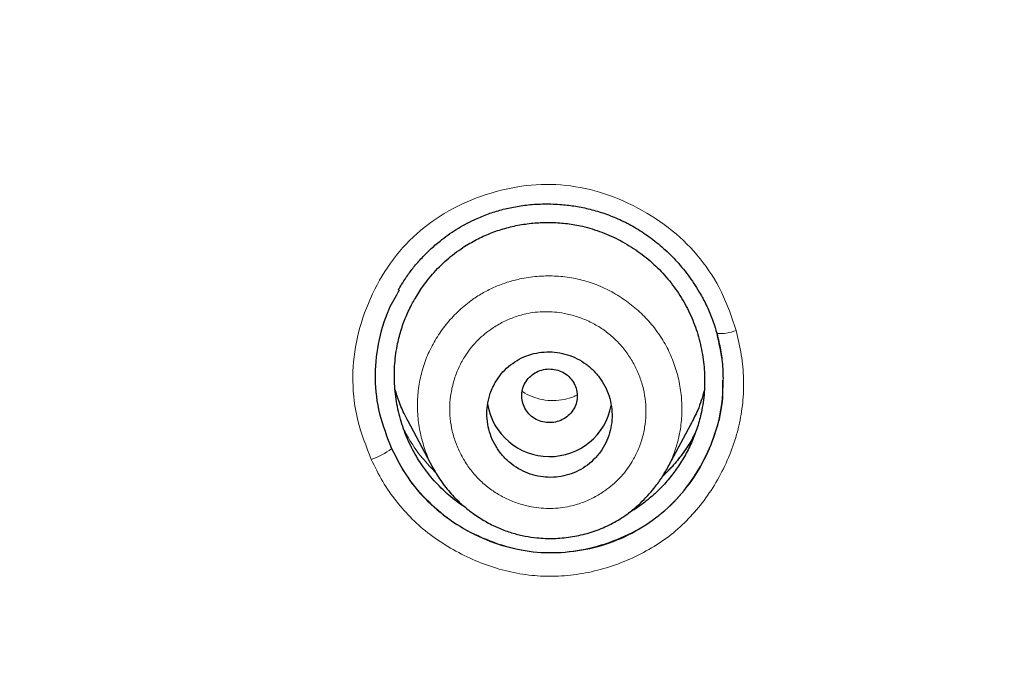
# Model space of a CAD drawing. Header units: millimetres. Extents: x 8 to 846, y 12 to 2113.
# Tile 452 of 515: x 459 to 473, y 1850 to 1859. Entities that reach past the tile are written whole.
import ezdxf

# ---------------------------------------------------------------- set-up
doc = ezdxf.new("R2010")
doc.units = ezdxf.units.MM

msp = doc.modelspace()

# ---------------------------------------------------------------- linework, layer by layer
at = {"color": 7, "linetype": 'Continuous', "lineweight": 30}
for p, q in [((464.442, 1853.271), (464.801, 1852.598)), ((468.162, 1852.565), (468.51, 1853.219)), ((468.163, 1852.578), (468.157, 1852.567))]:
    msp.add_line(p, q, dxfattribs=at)
at = {"color": 8, "linetype": 'Continuous', "lineweight": 0}
for centre, radius, start, end in [((468.93, 1855.132), 0.605, 265.5588, 292.3469), ((463.464, 1853.909), 1.277, 290.7111, 305.6312)]:
    msp.add_arc(centre, radius, start, end, dxfattribs=at)
at = {"color": 7, "linetype": 'Continuous', "lineweight": 30}
msp.add_arc((466.478, 1853.662), 0.904, 189.6711, 349.2779, dxfattribs=at)
for points, knots in [([(538, 1827.773), (538.001, 1827.791), (538.002, 1827.835), (538.004, 1827.906), (538.006, 1827.988), (538.008, 1828.101), (538.011, 1828.254), (538.015, 1828.455), (538.017, 1828.683), (538.02, 1828.937), (538.021, 1829.217), (538.021, 1829.526), (538.019, 1829.864), (538.014, 1830.232), (538.007, 1830.62), (537.996, 1831.029), (537.982, 1831.456), (537.963, 1831.907), (537.94, 1832.376), (537.9, 1833.055), (537.836, 1833.939), (537.735, 1835.032), (537.61, 1836.137), (537.463, 1837.243), (537.292, 1838.348), (537.099, 1839.453), (536.881, 1840.567), (536.637, 1841.691), (536.366, 1842.823), (536.068, 1843.964), (535.731, 1845.151), (535.35, 1846.383), (534.921, 1847.661), (534.456, 1848.945), (533.952, 1850.234), (533.499, 1851.312), (533.116, 1852.179), (532.819, 1852.828), (532.52, 1853.459), (532.222, 1854.068), (531.928, 1854.653), (531.637, 1855.215), (531.341, 1855.771), (531.042, 1856.319), (530.739, 1856.859), (530.445, 1857.372), (530.159, 1857.858), (529.882, 1858.319), (529.615, 1858.754), (529.358, 1859.163), (529.113, 1859.548), (528.88, 1859.908), (528.661, 1860.241), (528.455, 1860.549), (528.263, 1860.832), (528.085, 1861.092), (527.925, 1861.323), (527.783, 1861.525), (527.662, 1861.697), (527.559, 1861.842), (527.479, 1861.954), (527.415, 1862.043), (527.359, 1862.121), (527.295, 1862.21), (527.211, 1862.325), (527.106, 1862.469), (526.976, 1862.645), (526.827, 1862.847), (526.657, 1863.074), (526.466, 1863.326), (526.265, 1863.588), (526.056, 1863.857), (525.84, 1864.132), (525.608, 1864.424), (525.359, 1864.733), (525.092, 1865.059), (524.811, 1865.397), (524.355, 1865.938), (523.723, 1866.665), (522.891, 1867.583), (522.032, 1868.491), (521.146, 1869.387), (520.259, 1870.246), (519.371, 1871.071), (518.484, 1871.861), (517.661, 1872.565), (516.904, 1873.19), (516.215, 1873.742), (515.529, 1874.274), (514.848, 1874.787), (514.167, 1875.286), (513.43, 1875.809), (512.625, 1876.363), (511.744, 1876.946), (510.831, 1877.527), (509.886, 1878.105), (508.916, 1878.674), (507.919, 1879.234), (506.897, 1879.783), (505.842, 1880.323), (504.768, 1880.847), (503.677, 1881.353), (502.567, 1881.841), (501.427, 1882.315), (500.256, 1882.775), (499.055, 1883.218), (497.847, 1883.634), (496.634, 1884.024), (495.419, 1884.388), (494.176, 1884.733), (492.908, 1885.056), (491.653, 1885.348), (490.414, 1885.61), (489.194, 1885.842), (487.953, 1886.054), (486.702, 1886.241), (485.452, 1886.402), (484.217, 1886.537), (482.961, 1886.649), (481.685, 1886.737), (480.391, 1886.799), (479.121, 1886.833), (477.876, 1886.843), (476.65, 1886.827), (475.442, 1886.788), (474.255, 1886.728), (473.096, 1886.646), (471.964, 1886.546), (470.862, 1886.429), (469.787, 1886.296), (468.708, 1886.143), (467.627, 1885.971), (466.545, 1885.779), (465.498, 1885.575), (464.485, 1885.36), (463.56, 1885.148), (462.717, 1884.941), (461.953, 1884.744), (461.213, 1884.543), (460.497, 1884.339), (459.801, 1884.132), (459.124, 1883.921), (458.449, 1883.704), (457.765, 1883.474), (457.058, 1883.227), (456.329, 1882.963), (455.569, 1882.676), (454.779, 1882.365), (453.96, 1882.03), (453.119, 1881.67), (452.258, 1881.287), (451.377, 1880.878), (450.478, 1880.443), (449.588, 1879.994), (448.707, 1879.531), (447.838, 1879.056), (446.957, 1878.556), (446.064, 1878.029), (445.16, 1877.474), (444.224, 1876.876), (443.258, 1876.234), (442.263, 1875.542), (441.261, 1874.815), (440.381, 1874.148), (439.623, 1873.553), (438.986, 1873.038), (438.348, 1872.507), (437.714, 1871.964), (437.093, 1871.417), (436.495, 1870.875), (435.923, 1870.343), (435.378, 1869.821), (434.858, 1869.311), (434.366, 1868.816), (433.901, 1868.337), (433.461, 1867.874), (433.044, 1867.425), (432.629, 1866.97), (432.219, 1866.509), (431.816, 1866.046), (431.439, 1865.605), (431.088, 1865.185), (430.764, 1864.791), (430.467, 1864.422), (430.194, 1864.079), (429.943, 1863.759), (429.718, 1863.466), (429.516, 1863.201), (429.336, 1862.963), (429.176, 1862.748), (429.034, 1862.556), (428.917, 1862.397), (428.823, 1862.267), (428.747, 1862.163), (428.679, 1862.069), (428.615, 1861.979), (428.546, 1861.883), (428.466, 1861.77), (428.369, 1861.633), (428.256, 1861.473), (428.127, 1861.288), (427.984, 1861.081), (427.826, 1860.851), (427.655, 1860.599), (427.47, 1860.322), (427.249, 1859.989), (426.996, 1859.599), (426.713, 1859.156), (426.425, 1858.695), (426.132, 1858.216), (425.836, 1857.721), (425.537, 1857.209), (425.195, 1856.609), (424.813, 1855.917), (424.391, 1855.126), (423.968, 1854.3), (423.566, 1853.48), (423.183, 1852.67), (422.822, 1851.871), (422.464, 1851.045), (422.111, 1850.193), (421.766, 1849.319), (421.431, 1848.424), (421.105, 1847.508), (420.788, 1846.566), (420.482, 1845.597), (420.187, 1844.601), (419.905, 1843.579), (419.638, 1842.531), (419.406, 1841.538), (419.207, 1840.618), (419.042, 1839.787), (418.893, 1838.98), (418.754, 1838.158), (418.626, 1837.325), (418.511, 1836.484), (418.412, 1835.676), (418.329, 1834.902), (418.26, 1834.167), (418.203, 1833.47), (418.158, 1832.811), (418.123, 1832.186), (418.096, 1831.592), (418.076, 1831.029), (418.063, 1830.497), (418.055, 1830.002), (418.052, 1829.541), (418.052, 1829.119), (418.055, 1828.734), (418.061, 1828.386), (418.067, 1828.072), (418.073, 1827.874), (418.076, 1827.781)], [0, 0, 0, 0, 0.000286, 0.000693, 0.0011, 0.001586, 0.002471, 0.003539, 0.004789, 0.006132, 0.007637, 0.009305, 0.011135, 0.013127, 0.015282, 0.017462, 0.019787, 0.022256, 0.024847, 0.027466, 0.033367, 0.039348, 0.045407, 0.051547, 0.057576, 0.06368, 0.069859, 0.076113, 0.082442, 0.088847, 0.095327, 0.102542, 0.109849, 0.117247, 0.124738, 0.132321, 0.136217, 0.140106, 0.143883, 0.147538, 0.151072, 0.154484, 0.157774, 0.161253, 0.164584, 0.167769, 0.170807, 0.173698, 0.176442, 0.17904, 0.18149, 0.183794, 0.18595, 0.187925, 0.189759, 0.191451, 0.193001, 0.194284, 0.195425, 0.196381, 0.197152, 0.197648, 0.198127, 0.198707, 0.19941, 0.200408, 0.20158, 0.202926, 0.204446, 0.206141, 0.20801, 0.209751, 0.21162, 0.213617, 0.215742, 0.217996, 0.220375, 0.222791, 0.229356, 0.235809, 0.242651, 0.249362, 0.255943, 0.262391, 0.268707, 0.274889, 0.279654, 0.284337, 0.288938, 0.293457, 0.297895, 0.302347, 0.307808, 0.313397, 0.319114, 0.324959, 0.330933, 0.336924, 0.343039, 0.349279, 0.355642, 0.361895, 0.368264, 0.37475, 0.381351, 0.388066, 0.394895, 0.401438, 0.408082, 0.414827, 0.421674, 0.428623, 0.435029, 0.441518, 0.448093, 0.454743, 0.461334, 0.467815, 0.474188, 0.481072, 0.487826, 0.494449, 0.500941, 0.507301, 0.513639, 0.519838, 0.525899, 0.531823, 0.537609, 0.543257, 0.548769, 0.554673, 0.560411, 0.565984, 0.571391, 0.576633, 0.580874, 0.585001, 0.589013, 0.59291, 0.596693, 0.600415, 0.604054, 0.607836, 0.61176, 0.615827, 0.620037, 0.624536, 0.629187, 0.633988, 0.638941, 0.644045, 0.649301, 0.654708, 0.659798, 0.665015, 0.67036, 0.675832, 0.681433, 0.687161, 0.693426, 0.699838, 0.706396, 0.713101, 0.71739, 0.721738, 0.726143, 0.730607, 0.73504, 0.739336, 0.743493, 0.747511, 0.751391, 0.755131, 0.758669, 0.762073, 0.765343, 0.768479, 0.77194, 0.775222, 0.778324, 0.781247, 0.783991, 0.786512, 0.788859, 0.791034, 0.793036, 0.794792, 0.796389, 0.797828, 0.799108, 0.800229, 0.800999, 0.801686, 0.802305, 0.802864, 0.803461, 0.804203, 0.805101, 0.806153, 0.80736, 0.808722, 0.810211, 0.811848, 0.813635, 0.815571, 0.818292, 0.821125, 0.824049, 0.827063, 0.830167, 0.833361, 0.836644, 0.841307, 0.84614, 0.851144, 0.856318, 0.860926, 0.865661, 0.870525, 0.875514, 0.88063, 0.885778, 0.891047, 0.896439, 0.901953, 0.907588, 0.913346, 0.919226, 0.925229, 0.929977, 0.934588, 0.939053, 0.943372, 0.948188, 0.952809, 0.957234, 0.961465, 0.9655, 0.969274, 0.972859, 0.976257, 0.979466, 0.98254, 0.985418, 0.988102, 0.99059, 0.992883, 0.994945, 0.996818, 0.998503, 1, 1, 1, 1]), ([(438.753, 1781.597), (438.116, 1782.151), (436.841, 1783.26), (435.025, 1785.022), (433.286, 1786.854), (431.632, 1788.759), (430.064, 1790.73), (428.585, 1792.765), (427.198, 1794.859), (425.906, 1797.008), (424.711, 1799.21), (423.615, 1801.459), (422.622, 1803.753), (421.734, 1806.086), (420.951, 1808.454), (420.274, 1810.852), (419.705, 1813.277), (419.244, 1815.722), (418.892, 1818.185), (418.651, 1820.66), (418.52, 1823.142), (418.502, 1825.628), (418.596, 1828.113), (418.802, 1830.591), (419.118, 1833.058), (419.543, 1835.51), (420.077, 1837.942), (420.719, 1840.349), (421.467, 1842.727), (422.321, 1845.072), (423.281, 1847.379), (424.343, 1849.643), (425.506, 1851.861), (426.768, 1854.028), (428.124, 1856.141), (429.573, 1858.195), (431.112, 1860.187), (432.739, 1862.114), (434.45, 1863.97), (436.243, 1865.754), (438.115, 1867.459), (440.062, 1869.085), (442.08, 1870.628), (444.165, 1872.085), (446.313, 1873.455), (448.52, 1874.735), (450.781, 1875.922), (453.094, 1877.013), (455.453, 1878.006), (457.856, 1878.898), (460.296, 1879.689), (462.768, 1880.377), (465.27, 1880.962), (467.794, 1881.442), (470.338, 1881.818), (472.897, 1882.085), (475.465, 1882.254), (477.18, 1882.275), (478.038, 1882.285)], [0, 0, 0, 0, 0.017858, 0.035716, 0.053573, 0.07143, 0.089286, 0.107143, 0.124999, 0.142856, 0.160713, 0.178571, 0.196429, 0.214287, 0.232143, 0.25, 0.267856, 0.285712, 0.303568, 0.321425, 0.339282, 0.35714, 0.374998, 0.392856, 0.410713, 0.42857, 0.446428, 0.464285, 0.482142, 0.499999, 0.517857, 0.535714, 0.553571, 0.571428, 0.589285, 0.607142, 0.624999, 0.642856, 0.660713, 0.67857, 0.696427, 0.714284, 0.732141, 0.749999, 0.767857, 0.785715, 0.803573, 0.821432, 0.83929, 0.857149, 0.875005, 0.892861, 0.910716, 0.928572, 0.946428, 0.964284, 0.982141, 1, 1, 1, 1]), ([(478.038, 1879.997), (477.434, 1879.991), (476.226, 1879.981), (474.416, 1879.894), (472.608, 1879.756), (470.804, 1879.561), (469.003, 1879.311), (467.209, 1879.007), (465.477, 1878.659), (463.811, 1878.274), (462.213, 1877.858), (460.632, 1877.398), (459.069, 1876.896), (457.523, 1876.351), (455.942, 1875.743), (454.328, 1875.068), (452.688, 1874.322), (451.077, 1873.528), (449.495, 1872.687), (447.943, 1871.799), (446.418, 1870.862), (444.963, 1869.906), (443.577, 1868.935), (442.263, 1867.956), (440.98, 1866.942), (439.728, 1865.894), (438.508, 1864.811), (437.286, 1863.661), (436.066, 1862.443), (434.855, 1861.154), (433.687, 1859.829), (432.562, 1858.469), (431.48, 1857.073), (430.439, 1855.639), (429.469, 1854.212), (428.569, 1852.798), (427.74, 1851.406), (426.955, 1849.994), (426.213, 1848.564), (425.516, 1847.115), (424.843, 1845.604), (424.201, 1844.032), (423.594, 1842.398), (423.04, 1840.745), (422.54, 1839.075), (422.094, 1837.387), (421.7, 1835.679), (421.369, 1834.004), (421.099, 1832.367), (420.884, 1830.775), (420.717, 1829.182), (420.598, 1827.587), (420.528, 1825.989), (420.504, 1824.343), (420.533, 1822.652), (420.62, 1820.915), (420.763, 1819.181), (420.964, 1817.448), (421.221, 1815.717), (421.535, 1813.99), (421.894, 1812.32), (422.291, 1810.712), (422.722, 1809.167), (423.197, 1807.638), (423.717, 1806.125), (424.282, 1804.628), (424.911, 1803.102), (425.607, 1801.549), (426.376, 1799.973), (427.196, 1798.42), (428.07, 1796.89), (428.995, 1795.381), (429.97, 1793.901), (430.962, 1792.492), (431.963, 1791.158), (432.969, 1789.893), (434.012, 1788.658), (435.091, 1787.454), (436.206, 1786.279), (437.391, 1785.101), (438.65, 1783.923), (439.984, 1782.75), (441.359, 1781.617), (442.774, 1780.524), (444.229, 1779.47), (445.719, 1778.46), (447.195, 1777.524), (448.649, 1776.661), (450.081, 1775.864), (451.534, 1775.109), (453.009, 1774.395), (454.505, 1773.722), (456.07, 1773.071), (457.704, 1772.447), (459.405, 1771.856), (461.124, 1771.317), (462.86, 1770.83), (464.614, 1770.395), (466.381, 1770.014), (468.109, 1769.696), (469.793, 1769.436), (471.432, 1769.23), (473.076, 1769.069), (474.725, 1768.955), (476.38, 1768.884), (477.485, 1768.875), (478.038, 1768.871)], [0, 0, 0, 0, 0.01003, 0.020054, 0.030083, 0.040124, 0.050187, 0.060282, 0.070362, 0.079553, 0.088711, 0.097842, 0.106955, 0.116055, 0.12515, 0.135215, 0.145244, 0.155247, 0.165233, 0.175211, 0.185191, 0.195231, 0.204429, 0.213609, 0.222777, 0.23194, 0.241107, 0.250284, 0.260264, 0.270231, 0.280194, 0.290164, 0.300149, 0.31016, 0.320251, 0.329484, 0.338685, 0.347862, 0.357022, 0.366175, 0.375328, 0.385279, 0.395221, 0.405163, 0.415118, 0.425096, 0.435106, 0.445185, 0.454404, 0.463594, 0.472765, 0.481925, 0.491084, 0.500249, 0.510205, 0.520158, 0.530119, 0.540101, 0.550114, 0.56017, 0.570237, 0.579425, 0.588586, 0.597726, 0.606856, 0.615983, 0.625115, 0.635087, 0.645061, 0.655045, 0.665052, 0.67509, 0.685171, 0.695207, 0.70436, 0.713496, 0.722621, 0.731743, 0.74087, 0.750008, 0.759978, 0.769956, 0.779952, 0.789974, 0.800033, 0.810138, 0.820182, 0.829338, 0.838477, 0.847605, 0.856731, 0.86586, 0.875, 0.885017, 0.895019, 0.905016, 0.915017, 0.92503, 0.935066, 0.945076, 0.954226, 0.963368, 0.97251, 0.981657, 0.990818, 1, 1, 1, 1]), ([(421.006, 1824.397), (421.013, 1825.071), (421.027, 1826.416), (421.146, 1828.43), (421.335, 1830.436), (421.603, 1832.436), (421.946, 1834.428), (422.356, 1836.371), (422.829, 1838.261), (423.358, 1840.096), (423.952, 1841.912), (424.613, 1843.711), (425.35, 1845.519), (426.167, 1847.331), (427.066, 1849.141), (428.035, 1850.92), (429.073, 1852.668), (430.181, 1854.384), (431.331, 1856.03), (432.518, 1857.605), (433.734, 1859.108), (435.003, 1860.568), (436.326, 1861.987), (437.722, 1863.383), (439.194, 1864.754), (440.741, 1866.093), (442.342, 1867.379), (443.994, 1868.611), (445.698, 1869.787), (447.412, 1870.883), (449.13, 1871.899), (450.846, 1872.836), (452.595, 1873.716), (454.377, 1874.537), (456.218, 1875.311), (458.12, 1876.033), (460.081, 1876.699), (462.072, 1877.296), (464.092, 1877.824), (466.139, 1878.282), (468.163, 1878.662), (470.156, 1878.966), (472.111, 1879.199), (474.07, 1879.365), (476.032, 1879.466), (478.039, 1879.501), (480.089, 1879.466), (482.179, 1879.356), (484.263, 1879.171), (486.342, 1878.912), (488.412, 1878.579), (490.428, 1878.182), (492.385, 1877.727), (494.279, 1877.219), (496.149, 1876.649), (497.996, 1876.018), (499.862, 1875.309), (501.743, 1874.519), (503.633, 1873.644), (505.485, 1872.703), (507.302, 1871.696), (509.082, 1870.624), (510.788, 1869.512), (512.418, 1868.366), (513.97, 1867.194), (515.475, 1865.974), (516.933, 1864.707), (518.376, 1863.362), (519.798, 1861.939), (521.193, 1860.436), (522.529, 1858.885), (523.806, 1857.287), (525.025, 1855.641), (526.161, 1853.983), (527.216, 1852.319), (528.188, 1850.659), (529.098, 1848.97), (529.946, 1847.253), (530.747, 1845.475), (531.496, 1843.637), (532.186, 1841.74), (532.805, 1839.82), (533.35, 1837.877), (533.824, 1835.907), (534.218, 1833.953), (534.534, 1832.022), (534.775, 1830.122), (534.946, 1828.218), (535.053, 1826.309), (535.067, 1825.035), (535.073, 1824.397)], [0, 0, 0, 0, 0.011674, 0.023319, 0.034953, 0.046594, 0.058259, 0.069953, 0.080961, 0.091959, 0.102962, 0.113984, 0.125039, 0.136637, 0.148231, 0.159838, 0.171475, 0.183157, 0.194877, 0.205905, 0.216918, 0.22793, 0.238954, 0.250002, 0.261585, 0.273174, 0.284784, 0.296429, 0.308126, 0.319837, 0.330846, 0.341843, 0.352841, 0.363852, 0.374887, 0.386465, 0.398061, 0.409688, 0.421363, 0.433098, 0.444853, 0.455881, 0.466873, 0.477842, 0.4888, 0.499758, 0.511447, 0.523122, 0.534797, 0.546486, 0.558206, 0.569931, 0.580933, 0.591898, 0.602839, 0.613767, 0.624694, 0.636409, 0.648098, 0.659775, 0.671455, 0.683154, 0.694888, 0.705917, 0.716904, 0.727863, 0.738806, 0.749745, 0.761427, 0.773085, 0.784734, 0.79639, 0.808067, 0.819807, 0.830858, 0.841874, 0.852868, 0.863854, 0.874847, 0.886477, 0.898088, 0.909698, 0.921323, 0.932981, 0.944738, 0.955821, 0.966873, 0.97791, 0.988948, 1, 1, 1, 1]), ([(464.303, 1855.151), (464.319, 1855.178), (464.354, 1855.24), (464.422, 1855.347), (464.514, 1855.471), (464.628, 1855.605), (464.76, 1855.737), (464.927, 1855.882), (465.135, 1856.03), (465.363, 1856.155), (465.575, 1856.244), (465.765, 1856.305), (465.965, 1856.352), (466.179, 1856.384), (466.411, 1856.397), (466.639, 1856.389), (466.858, 1856.362), (467.065, 1856.319), (467.276, 1856.256), (467.492, 1856.17), (467.707, 1856.058), (467.919, 1855.92), (468.123, 1855.755), (468.318, 1855.561), (468.497, 1855.341), (468.638, 1855.122), (468.746, 1854.914), (468.827, 1854.723), (468.867, 1854.59), (468.887, 1854.523)], [0, 0, 0, 0, 0.017268, 0.039159, 0.065898, 0.096881, 0.12864, 0.160717, 0.209418, 0.258884, 0.29235, 0.326176, 0.360276, 0.396468, 0.435728, 0.478059, 0.511829, 0.547329, 0.584567, 0.62357, 0.664382, 0.706966, 0.751333, 0.797498, 0.845453, 0.895179, 0.92932, 0.964252, 1, 1, 1, 1]), ([(465.276, 1852.021), (465.252, 1852.036), (465.144, 1852.104), (464.972, 1852.249), (464.768, 1852.461), (464.596, 1852.697), (464.456, 1852.953), (464.349, 1853.227), (464.279, 1853.512), (464.244, 1853.804), (464.247, 1854.096), (464.285, 1854.36), (464.346, 1854.594), (464.422, 1854.798), (464.519, 1854.994), (464.648, 1855.201), (464.815, 1855.413), (465.024, 1855.616), (465.239, 1855.775), (465.451, 1855.895), (465.652, 1855.984), (465.862, 1856.052), (466.076, 1856.099), (466.295, 1856.125), (466.516, 1856.13), (466.735, 1856.113), (466.976, 1856.07), (467.233, 1855.992), (467.501, 1855.87), (467.752, 1855.714), (467.982, 1855.529), (468.185, 1855.316), (468.358, 1855.08), (468.499, 1854.824), (468.606, 1854.551), (468.676, 1854.265), (468.712, 1853.974), (468.709, 1853.681), (468.671, 1853.418), (468.609, 1853.183), (468.532, 1852.978), (468.435, 1852.782), (468.32, 1852.596), (468.187, 1852.422), (468.038, 1852.261), (467.873, 1852.117), (467.73, 1852.012), (467.64, 1851.962), (467.613, 1851.947)], [0, 0, 0, 0, 0.007267, 0.032783, 0.057887, 0.08301, 0.108185, 0.133294, 0.158758, 0.184248, 0.209348, 0.234485, 0.253348, 0.272139, 0.291044, 0.310247, 0.335467, 0.3608, 0.385958, 0.404745, 0.423825, 0.442777, 0.461708, 0.48068, 0.499657, 0.51865, 0.537483, 0.562618, 0.58773, 0.613257, 0.638703, 0.663814, 0.689015, 0.71411, 0.739219, 0.764769, 0.790225, 0.815324, 0.840493, 0.859292, 0.878347, 0.897317, 0.916227, 0.935188, 0.954153, 0.973173, 0.991976, 1, 1, 1, 1]), ([(464.314, 1855.15), (464.263, 1855.06), (464.124, 1854.819), (464, 1854.386), (463.952, 1853.876), (464.016, 1853.361), (464.143, 1853.037), (464.208, 1852.872)], [0, 0, 0, 0, 0.1315, 0.351505, 0.563188, 0.776194, 1, 1, 1, 1]), ([(468.887, 1854.523), (468.905, 1854.447), (468.941, 1854.295), (468.969, 1854.077), (468.971, 1853.937), (468.973, 1853.874)], [0, 0, 0, 0, 0.357805, 0.713504, 1, 1, 1, 1]), ([(465.698, 1853.824), (465.683, 1853.795), (465.652, 1853.737), (465.611, 1853.628), (465.582, 1853.495), (465.574, 1853.341), (465.593, 1853.187), (465.637, 1853.039), (465.705, 1852.9), (465.795, 1852.776), (465.904, 1852.668), (466.028, 1852.58), (466.165, 1852.514), (466.31, 1852.472), (466.459, 1852.455), (466.61, 1852.462), (466.757, 1852.495), (466.897, 1852.551), (467.025, 1852.632), (467.138, 1852.733), (467.233, 1852.852), (467.307, 1852.987), (467.356, 1853.133), (467.38, 1853.286), (467.377, 1853.44), (467.349, 1853.592), (467.295, 1853.737), (467.219, 1853.871), (467.121, 1853.99), (467.007, 1854.09), (466.877, 1854.17), (466.737, 1854.227), (466.589, 1854.26), (466.439, 1854.268), (466.29, 1854.251), (466.145, 1854.21), (466.009, 1854.144), (465.887, 1854.056), (465.78, 1853.95), (465.726, 1853.866), (465.698, 1853.824)], [0, 0, 0, 0, 0.017403, 0.034807, 0.062108, 0.08941, 0.116686, 0.143963, 0.171026, 0.19809, 0.22485, 0.251609, 0.278106, 0.304601, 0.330985, 0.357367, 0.383838, 0.410308, 0.437032, 0.463757, 0.490793, 0.51783, 0.545094, 0.57236, 0.599667, 0.626975, 0.654121, 0.681267, 0.708125, 0.734981, 0.761548, 0.788114, 0.814511, 0.840907, 0.867328, 0.893749, 0.920316, 0.946883, 0.973441, 1, 1, 1, 1]), ([(466.102, 1853.5), (466.116, 1853.469), (466.145, 1853.407), (466.218, 1853.333), (466.307, 1853.277), (466.408, 1853.247), (466.513, 1853.243), (466.616, 1853.264), (466.71, 1853.312), (466.787, 1853.381), (466.845, 1853.467), (466.876, 1853.564), (466.88, 1853.666), (466.858, 1853.765), (466.809, 1853.856), (466.738, 1853.931), (466.649, 1853.986), (466.548, 1854.016), (466.442, 1854.021), (466.339, 1853.999), (466.246, 1853.952), (466.168, 1853.883), (466.111, 1853.797), (466.08, 1853.7), (466.074, 1853.597), (466.092, 1853.532), (466.102, 1853.5)], [0, 0, 0, 0, 0.041659, 0.083341, 0.125, 0.166659, 0.208341, 0.25, 0.291659, 0.333341, 0.375, 0.416659, 0.458341, 0.5, 0.541659, 0.583341, 0.625, 0.666659, 0.708341, 0.75, 0.791659, 0.833341, 0.875, 0.916659, 0.958341, 1, 1, 1, 1]), ([(464.208, 1852.872), (464.279, 1852.731), (464.421, 1852.454), (464.724, 1852.098), (465.087, 1851.803), (465.504, 1851.579), (465.952, 1851.425), (466.416, 1851.361), (466.884, 1851.391), (467.341, 1851.51), (467.77, 1851.702), (468.148, 1851.972), (468.465, 1852.313), (468.715, 1852.712), (468.89, 1853.146), (468.978, 1853.534), (468.972, 1853.771), (468.969, 1853.856)], [0, 0, 0, 0, 0.069588, 0.136958, 0.204575, 0.274878, 0.344745, 0.412234, 0.479938, 0.550428, 0.619918, 0.687183, 0.754823, 0.825396, 0.895002, 0.962413, 1, 1, 1, 1]), ([(464.444, 1853.272), (464.43, 1853.298), (464.378, 1853.391), (464.315, 1853.54), (464.277, 1853.666), (464.26, 1853.719)], [0, 0, 0, 0, 0.184301, 0.655937, 1, 1, 1, 1]), ([(468.703, 1853.705), (468.675, 1853.611), (468.625, 1853.443), (468.543, 1853.288), (468.507, 1853.22)], [0, 0, 0, 0, 0.558853, 1, 1, 1, 1]), ([(468.574, 1853.101), (468.56, 1853.071), (468.511, 1852.971), (468.407, 1852.815), (468.266, 1852.639), (468.164, 1852.524), (468.105, 1852.473), (468.101, 1852.47)], [0, 0, 0, 0, 0.125709, 0.420978, 0.706075, 0.980968, 1, 1, 1, 1]), ([(464.801, 1852.597), (464.843, 1852.525), (464.925, 1852.385), (465.079, 1852.2), (465.244, 1852.041), (465.418, 1851.908), (465.597, 1851.799), (465.776, 1851.715), (465.952, 1851.653), (466.124, 1851.611), (466.319, 1851.583), (466.537, 1851.575), (466.781, 1851.596), (467.02, 1851.647), (467.25, 1851.728), (467.467, 1851.838), (467.644, 1851.962), (467.783, 1852.084), (467.888, 1852.191), (467.99, 1852.31), (468.085, 1852.438), (468.14, 1852.534), (468.166, 1852.578)], [0, 0, 0, 0, 0.060456, 0.118484, 0.174048, 0.227084, 0.277535, 0.325383, 0.370648, 0.413531, 0.454192, 0.513179, 0.572447, 0.631776, 0.690939, 0.749817, 0.808936, 0.84824, 0.884816, 0.918216, 0.962471, 1, 1, 1, 1])]:
    msp.add_open_spline(points, degree=3, knots=knots, dxfattribs=at)
at = {"color": 8, "linetype": 'Continuous', "lineweight": 0}
for points, knots in [([(418.074, 1827.918), (418.066, 1828.238), (418.047, 1828.984), (418.052, 1830.153), (418.083, 1831.425), (418.148, 1832.735), (418.246, 1834.081), (418.382, 1835.462), (418.554, 1836.84), (418.76, 1838.214), (419, 1839.582), (419.275, 1840.944), (419.575, 1842.263), (419.898, 1843.537), (420.24, 1844.767), (420.61, 1845.989), (421.009, 1847.204), (421.435, 1848.411), (421.904, 1849.644), (422.417, 1850.904), (422.977, 1852.187), (423.571, 1853.457), (424.196, 1854.712), (424.853, 1855.952), (425.541, 1857.177), (426.24, 1858.352), (426.946, 1859.477), (427.656, 1860.555), (428.391, 1861.618), (429.151, 1862.664), (429.934, 1863.695), (430.765, 1864.739), (431.647, 1865.795), (432.581, 1866.859), (433.542, 1867.901), (434.529, 1868.921), (435.542, 1869.917), (436.581, 1870.89), (437.614, 1871.811), (438.639, 1872.682), (439.653, 1873.507), (440.686, 1874.309), (441.737, 1875.089), (442.807, 1875.847), (443.926, 1876.604), (445.096, 1877.358), (446.32, 1878.105), (447.562, 1878.823), (448.821, 1879.513), (450.098, 1880.173), (451.392, 1880.804), (452.665, 1881.388), (453.915, 1881.928), (455.141, 1882.425), (456.378, 1882.897), (457.626, 1883.341), (458.884, 1883.759), (460.189, 1884.162), (461.543, 1884.547), (462.945, 1884.911), (464.355, 1885.243), (465.773, 1885.541), (467.199, 1885.808), (468.631, 1886.041), (470.028, 1886.237), (471.39, 1886.396), (472.716, 1886.523), (474.044, 1886.622), (475.374, 1886.693), (476.705, 1886.736), (478.078, 1886.751), (479.492, 1886.734), (480.944, 1886.683), (482.395, 1886.599), (483.843, 1886.481), (485.287, 1886.33), (486.727, 1886.146), (488.122, 1885.935), (489.472, 1885.7), (490.776, 1885.445), (492.074, 1885.162), (493.365, 1884.852), (494.649, 1884.515), (495.964, 1884.14), (497.307, 1883.723), (498.678, 1883.263), (500.036, 1882.772), (501.382, 1882.248), (502.714, 1881.694), (504.031, 1881.108), (505.297, 1880.51), (506.511, 1879.901), (507.676, 1879.286), (508.826, 1878.646), (509.961, 1877.982), (511.08, 1877.294), (512.217, 1876.56), (513.368, 1875.78), (514.532, 1874.95), (515.674, 1874.093), (516.795, 1873.21), (517.892, 1872.301), (518.967, 1871.366), (519.989, 1870.433), (520.958, 1869.505), (521.878, 1868.583), (522.776, 1867.642), (523.652, 1866.683), (524.505, 1865.704), (525.36, 1864.678), (526.215, 1863.602), (527.066, 1862.476), (527.888, 1861.33), (528.682, 1860.166), (529.445, 1858.983), (530.179, 1857.783), (530.863, 1856.601), (531.5, 1855.437), (532.091, 1854.295), (532.656, 1853.141), (533.194, 1851.974), (533.704, 1850.797), (534.201, 1849.573), (534.682, 1848.302), (535.143, 1846.985), (535.571, 1845.657), (535.964, 1844.321), (536.325, 1842.976), (536.651, 1841.623), (536.935, 1840.302), (537.179, 1839.012), (537.388, 1837.756), (537.568, 1836.496), (537.718, 1835.232), (537.839, 1833.966), (537.933, 1832.658), (537.998, 1831.31), (538.028, 1829.922), (538.028, 1828.751), (538.005, 1828.042), (537.997, 1827.797)], [0, 0, 0, 0, 0.005252, 0.012201, 0.019149, 0.026096, 0.033674, 0.04125, 0.048826, 0.056401, 0.063977, 0.071552, 0.079127, 0.086071, 0.093015, 0.09996, 0.106905, 0.113851, 0.120799, 0.128379, 0.13596, 0.14354, 0.151118, 0.158695, 0.166272, 0.173848, 0.180792, 0.187736, 0.19468, 0.201624, 0.208568, 0.215513, 0.223089, 0.230666, 0.238244, 0.245823, 0.253404, 0.260985, 0.268564, 0.275511, 0.282457, 0.289402, 0.296347, 0.303291, 0.310235, 0.31781, 0.325386, 0.332961, 0.340537, 0.348114, 0.355691, 0.363269, 0.370217, 0.377167, 0.384116, 0.391064, 0.398011, 0.404957, 0.412534, 0.42011, 0.427686, 0.435261, 0.442837, 0.450412, 0.457988, 0.464933, 0.471879, 0.478825, 0.485772, 0.49272, 0.49967, 0.507251, 0.51483, 0.522408, 0.529986, 0.537562, 0.545138, 0.552714, 0.559658, 0.566603, 0.573547, 0.580492, 0.587437, 0.594382, 0.60196, 0.609538, 0.617118, 0.624699, 0.63228, 0.639859, 0.647436, 0.654382, 0.661327, 0.668271, 0.675216, 0.68216, 0.689104, 0.696679, 0.704255, 0.711831, 0.719408, 0.726986, 0.734564, 0.742145, 0.749094, 0.756043, 0.76299, 0.769936, 0.776881, 0.783826, 0.791402, 0.798978, 0.806553, 0.814128, 0.821704, 0.829279, 0.836855, 0.843801, 0.850747, 0.857694, 0.864643, 0.871592, 0.878541, 0.886119, 0.893697, 0.901273, 0.908849, 0.916425, 0.924, 0.931575, 0.938519, 0.945463, 0.952407, 0.959352, 0.966297, 0.973243, 0.980821, 0.988401, 0.995982, 1, 1, 1, 1]), ([(421.507, 1824.421), (421.52, 1825.319), (421.546, 1827.111), (421.758, 1829.786), (422.096, 1832.439), (422.569, 1835.071), (423.175, 1837.68), (423.915, 1840.266), (424.789, 1842.822), (425.79, 1845.332), (426.915, 1847.784), (428.159, 1850.17), (429.523, 1852.493), (431.005, 1854.754), (432.604, 1856.95), (434.317, 1859.073), (436.134, 1861.109), (438.046, 1863.05), (440.049, 1864.892), (442.142, 1866.636), (444.326, 1868.282), (446.598, 1869.828), (448.952, 1871.269), (451.372, 1872.595), (453.848, 1873.801), (456.376, 1874.885), (458.955, 1875.846), (461.586, 1876.686), (464.267, 1877.404), (466.986, 1877.994), (469.726, 1878.455), (472.475, 1878.785), (475.232, 1878.983), (477.997, 1879.051), (480.768, 1878.987), (483.543, 1878.79), (486.309, 1878.46), (489.049, 1878.002), (491.753, 1877.417), (494.419, 1876.708), (497.046, 1875.873), (499.636, 1874.911), (502.182, 1873.822), (504.671, 1872.612), (507.09, 1871.289), (509.43, 1869.858), (511.692, 1868.323), (513.876, 1866.682), (515.981, 1864.933), (517.999, 1863.08), (519.921, 1861.132), (521.736, 1859.1), (523.44, 1856.991), (525.034, 1854.808), (526.517, 1852.551), (527.89, 1850.218), (529.145, 1847.816), (530.277, 1845.357), (531.278, 1842.855), (532.146, 1840.317), (532.884, 1837.744), (533.493, 1835.135), (533.971, 1832.491), (534.314, 1829.818), (534.531, 1827.124), (534.558, 1825.322), (534.572, 1824.421)], [0, 0, 0, 0, 0.015712, 0.031331, 0.046897, 0.062447, 0.078018, 0.093647, 0.109364, 0.125068, 0.140678, 0.156238, 0.171786, 0.187361, 0.20301, 0.218729, 0.234412, 0.250011, 0.265566, 0.281113, 0.296691, 0.312337, 0.328056, 0.343741, 0.359332, 0.374883, 0.390432, 0.406015, 0.421689, 0.437408, 0.453066, 0.468652, 0.484201, 0.499753, 0.515345, 0.531016, 0.546736, 0.5624, 0.57798, 0.593531, 0.609088, 0.62469, 0.640388, 0.656108, 0.671748, 0.687324, 0.702876, 0.718439, 0.734052, 0.749753, 0.765462, 0.781092, 0.796672, 0.812229, 0.827796, 0.843417, 0.85913, 0.874841, 0.89046, 0.906024, 0.921572, 0.937142, 0.95278, 0.96849, 0.98424, 1, 1, 1, 1]), ([(534.349, 1824.347), (534.342, 1825.015), (534.327, 1826.349), (534.208, 1828.347), (534.018, 1830.34), (533.749, 1832.329), (533.405, 1834.309), (532.996, 1836.235), (532.527, 1838.102), (532.005, 1839.91), (531.419, 1841.696), (530.769, 1843.463), (530.042, 1845.239), (529.236, 1847.023), (528.346, 1848.809), (527.386, 1850.566), (526.357, 1852.293), (525.259, 1853.989), (524.121, 1855.615), (522.95, 1857.167), (521.753, 1858.646), (520.504, 1860.082), (519.205, 1861.475), (517.829, 1862.851), (516.374, 1864.205), (514.838, 1865.533), (513.25, 1866.807), (511.609, 1868.028), (509.922, 1869.191), (508.228, 1870.271), (506.538, 1871.269), (504.851, 1872.189), (503.132, 1873.052), (501.382, 1873.857), (499.566, 1874.62), (497.685, 1875.335), (495.74, 1875.994), (493.769, 1876.585), (491.771, 1877.107), (489.751, 1877.559), (487.755, 1877.932), (485.792, 1878.23), (483.863, 1878.457), (481.93, 1878.62), (479.991, 1878.718), (478.01, 1878.751), (475.99, 1878.716), (473.934, 1878.607), (471.883, 1878.425), (469.838, 1878.17), (467.798, 1877.841), (465.805, 1877.449), (463.866, 1876.998), (461.988, 1876.493), (460.132, 1875.928), (458.301, 1875.301), (456.457, 1874.599), (454.606, 1873.82), (452.753, 1872.961), (450.935, 1872.037), (449.152, 1871.049), (447.402, 1869.995), (445.718, 1868.899), (444.105, 1867.766), (442.568, 1866.605), (441.077, 1865.397), (439.633, 1864.141), (438.206, 1862.811), (436.803, 1861.407), (435.428, 1859.925), (434.112, 1858.396), (432.852, 1856.82), (431.65, 1855.195), (430.528, 1853.558), (429.487, 1851.917), (428.529, 1850.279), (427.631, 1848.615), (426.796, 1846.924), (426.004, 1845.166), (425.261, 1843.343), (424.574, 1841.455), (423.959, 1839.547), (423.418, 1837.619), (422.951, 1835.672), (422.565, 1833.747), (422.256, 1831.849), (422.02, 1829.983), (421.854, 1828.11), (421.749, 1826.231), (421.736, 1824.976), (421.73, 1824.347)], [0, 0, 0, 0, 0.011718, 0.023422, 0.035131, 0.046861, 0.058633, 0.070374, 0.081376, 0.092351, 0.103314, 0.114278, 0.125258, 0.136845, 0.148439, 0.160058, 0.171716, 0.183431, 0.19516, 0.206169, 0.21715, 0.228117, 0.239082, 0.250059, 0.261698, 0.273343, 0.285009, 0.296711, 0.308463, 0.320158, 0.331114, 0.342058, 0.353001, 0.363957, 0.374937, 0.386579, 0.398224, 0.409886, 0.42158, 0.43332, 0.445046, 0.456045, 0.467022, 0.477988, 0.488955, 0.499937, 0.511584, 0.523217, 0.534851, 0.5465, 0.558178, 0.569924, 0.580979, 0.591996, 0.602988, 0.613967, 0.624945, 0.636586, 0.648202, 0.659808, 0.671417, 0.683046, 0.69478, 0.705845, 0.716869, 0.727865, 0.738844, 0.74982, 0.761474, 0.77311, 0.784742, 0.796386, 0.808059, 0.819799, 0.830845, 0.841849, 0.852823, 0.863782, 0.874741, 0.886479, 0.898182, 0.909866, 0.921548, 0.933247, 0.944959, 0.955973, 0.966969, 0.977962, 0.988967, 1, 1, 1, 1]), ([(463.915, 1852.715), (463.843, 1852.901), (463.7, 1853.263), (463.631, 1853.84), (463.682, 1854.414), (463.858, 1854.971), (464.13, 1855.488), (464.502, 1855.931), (464.962, 1856.278), (465.494, 1856.521), (466.062, 1856.666), (466.642, 1856.687), (467.213, 1856.579), (467.755, 1856.349), (468.249, 1856.028), (468.659, 1855.616), (468.976, 1855.128), (469.098, 1854.76), (469.16, 1854.572)], [0, 0, 0, 0, 0.064339, 0.125643, 0.186654, 0.250157, 0.314449, 0.37559, 0.43644, 0.499902, 0.563903, 0.624969, 0.685969, 0.74978, 0.81373, 0.87491, 0.936079, 1, 1, 1, 1]), ([(464.802, 1852.597), (464.801, 1852.599), (464.756, 1852.671), (464.694, 1852.829), (464.622, 1853.065), (464.583, 1853.309), (464.575, 1853.555), (464.599, 1853.8), (464.655, 1854.039), (464.743, 1854.269), (464.861, 1854.485), (465.007, 1854.685), (465.177, 1854.865), (465.353, 1855.008), (465.528, 1855.119), (465.695, 1855.202), (465.87, 1855.268), (466.07, 1855.321), (466.297, 1855.355), (466.546, 1855.361), (466.793, 1855.335), (467.034, 1855.278), (467.265, 1855.187), (467.483, 1855.068), (467.686, 1854.922), (467.868, 1854.753), (468.027, 1854.563), (468.159, 1854.354), (468.261, 1854.129), (468.334, 1853.893), (468.376, 1853.65), (468.386, 1853.403), (468.367, 1853.176), (468.325, 1852.974), (468.268, 1852.797), (468.213, 1852.665), (468.173, 1852.595), (468.163, 1852.578)], [0, 0, 0, 0, 0.000978, 0.032771, 0.064535, 0.096281, 0.12799, 0.159648, 0.191263, 0.222911, 0.254632, 0.286409, 0.318203, 0.349983, 0.373821, 0.397668, 0.421533, 0.445418, 0.477252, 0.509011, 0.540615, 0.572015, 0.603492, 0.63517, 0.666965, 0.698764, 0.730459, 0.761992, 0.793547, 0.825231, 0.857018, 0.888869, 0.920758, 0.944713, 0.968705, 0.992731, 1, 1, 1, 1]), ([(467.654, 1852.665), (467.684, 1852.718), (467.745, 1852.824), (467.808, 1852.998), (467.85, 1853.179), (467.868, 1853.364), (467.862, 1853.548), (467.832, 1853.73), (467.779, 1853.906), (467.703, 1854.075), (467.606, 1854.234), (467.49, 1854.38), (467.356, 1854.509), (467.207, 1854.618), (467.044, 1854.708), (466.871, 1854.775), (466.704, 1854.818), (466.55, 1854.839), (466.411, 1854.844), (466.273, 1854.836), (466.122, 1854.81), (465.959, 1854.763), (465.79, 1854.688), (465.645, 1854.599), (465.522, 1854.504), (465.422, 1854.409), (465.332, 1854.304), (465.245, 1854.178), (465.166, 1854.029), (465.101, 1853.855), (465.059, 1853.674), (465.041, 1853.49), (465.046, 1853.305), (465.076, 1853.123), (465.13, 1852.947), (465.206, 1852.778), (465.303, 1852.619), (465.419, 1852.473), (465.553, 1852.344), (465.702, 1852.234), (465.865, 1852.145), (466.038, 1852.077), (466.204, 1852.035), (466.358, 1852.014), (466.497, 1852.009), (466.636, 1852.018), (466.787, 1852.043), (466.95, 1852.091), (467.119, 1852.167), (467.265, 1852.255), (467.387, 1852.35), (467.488, 1852.446), (467.578, 1852.55), (467.629, 1852.626), (467.654, 1852.665)], [0, 0, 0, 0, 0.020777, 0.041517, 0.062571, 0.083589, 0.104286, 0.125021, 0.145805, 0.166518, 0.187501, 0.208483, 0.229173, 0.249932, 0.270596, 0.291559, 0.312399, 0.328307, 0.343911, 0.359369, 0.374848, 0.395635, 0.416346, 0.437343, 0.453172, 0.468762, 0.484272, 0.499862, 0.520673, 0.541444, 0.562529, 0.583579, 0.604271, 0.624967, 0.645781, 0.6665, 0.687467, 0.708543, 0.729251, 0.749957, 0.770754, 0.791474, 0.812469, 0.828285, 0.843861, 0.859359, 0.87494, 0.895581, 0.916577, 0.937416, 0.953319, 0.968943, 0.984449, 1, 1, 1, 1]), ([(469.16, 1854.572), (469.188, 1854.455), (469.244, 1854.226), (469.275, 1853.877), (469.263, 1853.533), (469.207, 1853.195), (469.107, 1852.863), (468.963, 1852.539), (468.784, 1852.233), (468.572, 1851.956), (468.329, 1851.712), (468.057, 1851.504), (467.755, 1851.331), (467.428, 1851.194), (467.086, 1851.095), (466.739, 1851.039), (466.393, 1851.029), (466.049, 1851.065), (465.708, 1851.146), (465.373, 1851.271), (465.054, 1851.433), (464.761, 1851.628), (464.499, 1851.854), (464.27, 1852.111), (464.071, 1852.398), (463.968, 1852.608), (463.915, 1852.715)], [0, 0, 0, 0, 0.0429692, 0.0845504, 0.1253736, 0.1661039, 0.2074111, 0.2499376, 0.2929968, 0.334586, 0.375365, 0.4160331, 0.4572952, 0.4998265, 0.542848, 0.5844413, 0.6252741, 0.6660515, 0.7074807, 0.7502363, 0.7931685, 0.8347149, 0.8755063, 0.9162086, 0.9574923, 1, 1, 1, 1]), ([(464.208, 1852.872), (464.279, 1852.734), (464.423, 1852.457), (464.732, 1852.1), (465.094, 1851.799), (465.505, 1851.568), (465.951, 1851.421), (466.417, 1851.36), (466.887, 1851.385), (467.344, 1851.497), (467.769, 1851.696), (468.147, 1851.972), (468.466, 1852.313), (468.717, 1852.706), (468.889, 1853.141), (468.975, 1853.599), (468.983, 1854.069), (468.917, 1854.375), (468.883, 1854.528)], [0, 0, 0, 0, 0.062271, 0.124864, 0.187551, 0.250057, 0.312378, 0.374783, 0.437359, 0.500177, 0.562831, 0.625149, 0.687446, 0.749913, 0.812328, 0.874622, 0.937096, 1, 1, 1, 1]), ([(466.875, 1853.647), (466.862, 1853.639), (466.804, 1853.605), (466.687, 1853.575), (466.533, 1853.558), (466.376, 1853.572), (466.227, 1853.617), (466.128, 1853.662), (466.086, 1853.697), (466.084, 1853.698)], [0, 0, 0, 0, 0.056471, 0.240809, 0.428443, 0.617195, 0.804164, 0.989845, 1, 1, 1, 1]), ([(464.85, 1852.518), (464.782, 1852.589), (464.641, 1852.736), (464.492, 1852.945), (464.419, 1853.083), (464.394, 1853.13)], [0, 0, 0, 0, 0.3876847, 0.7934853, 1, 1, 1, 1]), ([(468.574, 1853.099), (468.557, 1853.067), (468.506, 1852.964), (468.399, 1852.805), (468.258, 1852.625), (468.151, 1852.518), (468.098, 1852.466)], [0, 0, 0, 0, 0.1380361, 0.4293179, 0.7204645, 1, 1, 1, 1])]:
    msp.add_open_spline(points, degree=3, knots=knots, dxfattribs=at)

doc.saveas('drawing.dxf')
